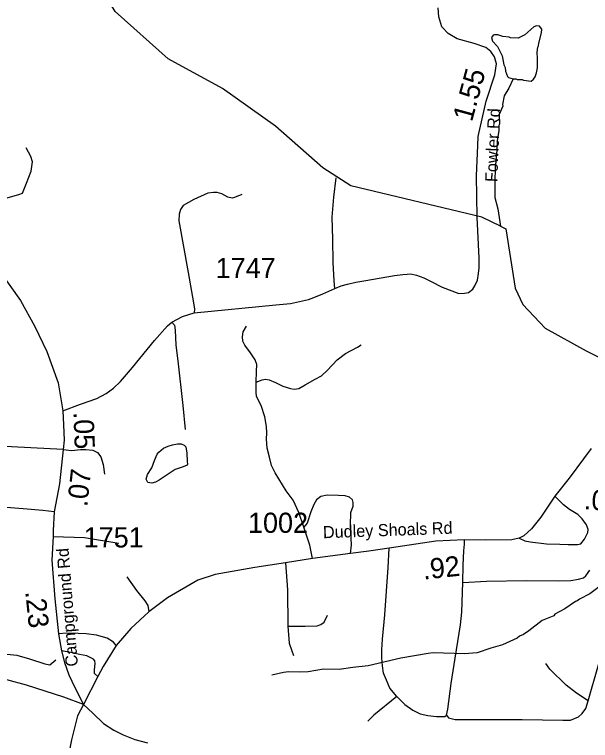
# Model space of a CAD drawing. Extents: x 1159738 to 1321356, y 736314 to 882035.
# Drawn here: x 1285565 to 1289132, y 769352 to 773849 of the extents above; entities that cross this region are included whole.
import ezdxf

# ---------------------------------------------------------------- set-up
doc = ezdxf.new("R2010")
doc.units = 0
for name, color, linetype in [('Exist Hydrographic Creek Single Shore', 7, 'Continuous'), ('Exist Hydrographic Misc Water Feature', 7, 'Continuous'), ('Exist Road Non-System Type 51', 7, 'Continuous'), ('Exist Road Secondary Mileage Hundredths English Label', 7, 'Continuous'), ('Exist Road Secondary Type 41 Attributed', 7, 'Continuous'), ('Exist Road Secondary Type 51 Attributed', 7, 'Continuous'), ('Exist Road Secondary Type 51 Label', 7, 'Continuous'), ('Exist Road Secondary Type 51 Number Label', 7, 'Continuous')]:
    doc.layers.add(name, color=color, linetype=linetype)

msp = doc.modelspace()

# ---------------------------------------------------------------- linework, layer by layer
at = {"layer": 'Exist Hydrographic Creek Single Shore'}
for points in [[(1288576.1, 772538.5), (1288459.6, 772593.4), (1287647.6, 772787), (1287475.6, 772898.8), (1287181.6, 773157.4), (1286853.6, 773390.5), (1286516.6, 773574.6), (1286189.6, 773866.7), (1285973.6, 774222.3), (1285936.6, 774423.3), (1285950.6, 774639.7), (1286006.6, 774878.1), (1286014.6, 775203), (1285992.5, 775328.1), (1285993.6, 775728.5), (1285970.6, 775798), (1285968.6, 776047.5)], [(1288576.1, 772538.5), (1288608.6, 772521.5), (1288665.6, 772152.7), (1288713.7, 772053.2), (1288851.7, 771906.1), (1289106.7, 771766.4), (1289389.2, 771622.9), (1290122.4, 771186), (1290666.7, 771104.7), (1291092.7, 771125.7), (1291324.7, 771204.6), (1291765.7, 771394.5), (1292264.7, 771397.8), (1292325.7, 771439.1), (1292603.7, 771548.4), (1292824.7, 771708.1), (1293157.7, 772026.4), (1293334.6, 772121.3), (1293566.6, 772149.2), (1293635.8, 772103.7)]]:
    msp.add_lwpolyline(points, dxfattribs=at)
at = {"layer": 'Exist Hydrographic Misc Water Feature'}
for points in [[(1288654.4, 773451), (1288669.6, 773451), (1288677.5, 773446.8), (1288709.5, 773445.9), (1288717.4, 773441.6), (1288765.3, 773436.3), (1288779.5, 773447.9), (1288790, 773463.6), (1288798.7, 773487.3), (1288803.5, 773519.2), (1288805, 773575.1), (1288802.2, 773615.2), (1288807.1, 773647.1), (1288811.3, 773654.9), (1288811.7, 773670.9), (1288829.5, 773734.4), (1288830.2, 773758.3), (1288816.6, 773776.7), (1288798.7, 773779.3), (1288782.5, 773771.7), (1288725.2, 773723.4), (1288684.6, 773702.5), (1288636.6, 773703.9), (1288628.7, 773708.2), (1288588.8, 773713.3), (1288559.1, 773722.2), (1288537.1, 773722.8), (1288529, 773721), (1288518.6, 773705.3), (1288526, 773683.1), (1288557.1, 773650.2), (1288585.5, 773593.4), (1288596, 773537.1), (1288603.5, 773520.9), (1288606.9, 773496.8), (1288617.9, 773464.5), (1288623.8, 773458.4), (1288654.4, 773451)], [(1288654.4, 773451), (1288625.9, 773392.3), (1288598.7, 773345.1), (1288588, 773291), (1288588.9, 773281.4), (1288567.5, 773230), (1288569.7, 773169.9), (1288565.5, 773162.1), (1288564.7, 773130.1), (1288554.9, 773066.4), (1288553.1, 773002.5), (1288548.5, 772978.6), (1288547.2, 772930.7), (1288542.7, 772914.8), (1288539.4, 772794.9), (1288541.1, 772714.9), (1288558.8, 772645.9), (1288576.1, 772538.5)], [(1286460.1, 771138.5), (1286487.9, 771162.1), (1286517.2, 771174), (1286543.6, 771183), (1286573.8, 771189), (1286598.1, 771188.4), (1286616.3, 771182.1), (1286626.7, 771171.2), (1286631.6, 771132.3), (1286635.2, 771080.8), (1286636.7, 771064.3), (1286633.6, 771057.6), (1286610.1, 771046.5), (1286561.2, 771029.4), (1286528.7, 771008.9), (1286492.2, 770984.6), (1286460.7, 770964.1), (1286439, 770952), (1286415.6, 770944.9), (1286390.6, 770950.4), (1286380.3, 770970), (1286389.7, 770999.8), (1286415.1, 771039.9), (1286431.7, 771086.9), (1286448.2, 771125.3), (1286460.1, 771138.5)], [(1289227.2, 770333.8), (1289129.2, 770260.6), (1289064.2, 770226.4), (1289047.9, 770214.9), (1289039.9, 770213.1), (1288974.6, 770167), (1288912.7, 770134), (1288905.4, 770125), (1288832.5, 770095.1), (1288750.8, 770031.5), (1288718.1, 770008.4), (1288693.8, 769997.1), (1288677.5, 769985.6), (1288588.3, 769944.2), (1288515.7, 769924.2), (1288430.9, 769894.7), (1288352.4, 769887.8), (1288158.8, 769894.5), (1288126.7, 769891.4), (1287957.9, 769862.3), (1287755.6, 769815), (1287660.2, 769804.8), (1287575.9, 769791.2), (1287479.9, 769794), (1287383.4, 769776.7), (1287327.3, 769774.3), (1287263.4, 769776.2), (1287231.3, 769773.1), (1287158.8, 769757.2)]]:
    msp.add_lwpolyline(points, dxfattribs=at)
at = {"layer": 'Exist Road Non-System Type 51'}
for points in [[(1285254.2, 772625.4), (1285337.5, 772655.7), (1285483, 772703.5), (1285592.2, 772733.1), (1285614.9, 772742.2), (1285639.9, 772803.7), (1285669.5, 772878.8), (1285676.3, 772935.6), (1285667.2, 772969.8), (1285637.7, 773022.1)], [(1287550.1, 772152.1), (1287545.4, 772199.8), (1287539.6, 772313.1), (1287536.2, 772457.7), (1287532.7, 772594.1), (1287543.1, 772717.9), (1287558.1, 772837.6)], [(1286973.8, 772733.6), (1286928.8, 772715.5), (1286913, 772712.1), (1286887.1, 772716.6), (1286849.9, 772738.1), (1286820.6, 772745.9), (1286797, 772747.1), (1286762.1, 772741.4), (1286675.4, 772703.1), (1286610, 772665.9), (1286593.1, 772641.1), (1286584.1, 772611.8), (1286583, 772571.2), (1286641.6, 772251.1), (1286667.4, 772097.6), (1286679.8, 772025.4), (1286678.7, 772001.5)], [(1286540.3, 771942.8), (1286556.8, 771925.3), (1286559.9, 771894.3), (1286565.1, 771801.4), (1286576.4, 771703.3)], [(1287358.1, 770674), (1287326.6, 770764.2), (1287291.7, 770839.7), (1287247.8, 770898.3), (1287179.1, 771008.8), (1287157.9, 771054.6), (1287144.4, 771106.4), (1287130.8, 771161.6), (1287126.5, 771218.6), (1287127.6, 771256.9), (1287126.5, 771296.3), (1287116.4, 771356.1), (1287093.8, 771427.1), (1287064.6, 771482.3), (1287062.3, 771509.3), (1287062.3, 771571.9), (1287063.4, 771637.3), (1287066.8, 771680.1), (1287055.5, 771710.6), (1287027.4, 771753.4), (1286992.5, 771800.7), (1286980.1, 771825.5), (1286977.8, 771851.5), (1286982.3, 771883), (1287002.6, 771917.5)], [(1287062.3, 771571.9), (1287099.2, 771586.4), (1287120.6, 771589.7), (1287143.1, 771585.2), (1287181.4, 771568.3), (1287227.6, 771546.9), (1287273.7, 771532.3), (1287296.3, 771528.9), (1287325.5, 771531.1), (1287365, 771554.8), (1287426.9, 771590.9), (1287466.3, 771611.2), (1287504.6, 771645), (1287564.3, 771709.2), (1287615, 771748.7), (1287689.3, 771788.1), (1287711.9, 771801.6)], [(1286576.4, 771703.3), (1286608.4, 771427.2), (1286622.8, 771278.2)], [(1285867.2, 771153.3), (1285920.5, 771148.5), (1285974.2, 771154.7), (1286007.2, 771154.7), (1286050.5, 771150.5), (1286079.4, 771136.1), (1286100, 771109.2), (1286114.5, 771061.7), (1286122.7, 771001.9)], [(1287646.2, 770510.1), (1287652, 770564.7), (1287646.4, 770686.4), (1287648.6, 770764.2), (1287662.2, 770802.5), (1287663.3, 770825), (1287657.7, 770843.1), (1287640.8, 770858.9), (1287612.6, 770867.9), (1287570.9, 770870.1), (1287501.1, 770872.4), (1287461.7, 770862.2), (1287435.8, 770843.1), (1287418.9, 770813.8), (1287399.7, 770767.6), (1287378.3, 770698.8), (1287358.1, 770674)], [(1288691.4, 770605.4), (1288725.2, 770588.5), (1288757.9, 770582.9), (1288859.2, 770570.5), (1288942.6, 770568.2), (1288994.4, 770564.8), (1289051.8, 770564.8), (1289072.1, 770570.5), (1289095.7, 770599.8), (1289116, 770639.2), (1289118.3, 770658.4), (1289107, 770687.7), (1289080, 770723.8), (1289054.1, 770750.8), (1289003.4, 770782.4), (1288966.2, 770810.6), (1288912.2, 770864.7)], [(1287411, 770479.1), (1287394.2, 770562.5), (1287358.1, 770674)], [(1285805.4, 770615.9), (1285998.9, 770609.5), (1286212, 770574.1)], [(1288342.9, 770331.1), (1288345, 770437.9), (1288348.3, 770526.9), (1288352.8, 770568.6), (1288352.8, 770594.5)], [(1287932.4, 769625.2), (1287890.7, 769676.6), (1287868.2, 769726.4), (1287850.5, 769769.8), (1287844.1, 769814.7), (1287839.3, 769862.9), (1287839.3, 769912.7), (1287844.1, 769978.6), (1287859, 770129.4), (1287880.4, 770423.6), (1287884.9, 770543.6)], [(1287244.5, 770451.5), (1287255.7, 770284.9), (1287259.1, 770060.8)], [(1288342.9, 770331.1), (1288489.1, 770337.8), (1288734.6, 770342.4), (1288931.7, 770341.2), (1289011.2, 770343.4), (1289058.6, 770350.2), (1289090.1, 770360.3), (1289104.7, 770372.7), (1289128.4, 770406.6)], [(1286260.7, 770364.9), (1286320.3, 770280.6), (1286373.3, 770216.2), (1286390.4, 770188.7), (1286397.2, 770149.2)], [(1287932.4, 769625.2), (1287982.2, 769575.4), (1288031.9, 769540.1), (1288078.5, 769516), (1288125, 769506.3), (1288178, 769499.9), (1288231, 769499.9), (1288240.6, 769509.5), (1288248.6, 769546.5), (1288269.5, 769703.9), (1288293.6, 769861.3), (1288328.2, 770068.5), (1288335, 770147.4), (1288342.9, 770331.1)], [(1287259.1, 770060.8), (1287366.1, 770060.8), (1287439.3, 770063), (1287463, 770069.8), (1287482.1, 770085.6), (1287504.6, 770127.3)], [(1287259.1, 770060.8), (1287267, 769954.8), (1287282.8, 769907.5), (1287294, 769878.2)], [(1289119, 769598), (1289182.7, 769821.4), (1289237.1, 770019), (1289253.1, 770063.3)], [(1286195.1, 769939.6), (1286179.1, 769961.7), (1286139.8, 769984.7), (1286073.8, 770003.3), (1286009.8, 770011.5), (1285960.3, 770013.6), (1285890.1, 770015.6), (1285838.5, 770011.5)], [(1285119.7, 769902.4), (1285198.4, 769904.9), (1285362.9, 769899.1), (1285477.5, 769891.6), (1285579.7, 769880), (1285657.8, 769857.5), (1285752.2, 769825.9), (1285783.8, 769821), (1285822, 769850.9)], [(1286082, 769747.2), (1286061.4, 769765.8), (1286061.4, 769788.5), (1286065.5, 769827.8), (1286063.4, 769844.3), (1286055.2, 769854.6), (1286013.9, 769875.2), (1285968.5, 769883.5), (1285914.9, 769895.9), (1285857.1, 769906.2)], [(1289119, 769598), (1289046.3, 769644.1), (1288982.6, 769695.5), (1288881.6, 769793), (1288856.8, 769828.5)], [(1287932.4, 769625.2), (1287791.2, 769507.9), (1287752.6, 769471)], [(1288240.6, 769509.5), (1288252.7, 769491.6), (1288293.5, 769482.8), (1288709.8, 769481), (1288961.3, 769477.5), (1289009.1, 769477.5), (1289058.7, 769498.7), (1289081.8, 769520), (1289103, 769550.1), (1289119, 769598)]]:
    msp.add_lwpolyline(points, dxfattribs=at)
at = {"layer": 'Exist Road Secondary Type 41 Attributed'}
msp.add_lwpolyline([(1285811.6, 770768.1), (1285741.4, 770776.3), (1285619.7, 770786.7), (1285489.7, 770797), (1285308.1, 770807.3), (1285207, 770813.5), (1285075, 770825.9), (1284650.8, 770859), (1284392.9, 770875.5), (1284130.8, 770892), (1283931.8, 770908.3), (1283913.4, 770909.5)], dxfattribs=at)
at = {"layer": 'Exist Road Secondary Type 51 Attributed'}
for points in [[(1284969.5, 776158.4), (1284973.7, 776037.5), (1284967.5, 775729.8), (1284951, 775330.5), (1284946.9, 775190.1), (1284942.7, 774870.1), (1284936.5, 774532.8), (1284948, 774305.8), (1284955.1, 774121.9), (1284956.6, 773939.8), (1284948.9, 773598.9), (1284961.3, 773427.5), (1284975.7, 773344.9), (1285021.1, 773202.5), (1285138.6, 772860.8), (1285254.2, 772625.4), (1285320.2, 772507.7), (1285457.9, 772277.8), (1285602.4, 772077.6), (1285691.1, 771916.5), (1285765.4, 771761.6), (1285835.5, 771566.5), (1285864.4, 771394.3)], [(1286512.2, 771920.6), (1286540.3, 771942.8), (1286605.3, 771977.9), (1286678.7, 772001.5), (1287184.1, 772050.7), (1287274.9, 772058.3), (1287386.6, 772083.3), (1287419.9, 772095.7), (1287474.4, 772118.7), (1287550.1, 772152.1), (1287588.4, 772167.3), (1287626.7, 772178.6), (1287680, 772190), (1287741.2, 772200.3), (1287917.9, 772232.8), (1287970, 772238.9), (1287998, 772240.3), (1288019.8, 772242), (1288055.7, 772233.3), (1288100.8, 772218.1), (1288144.8, 772194.9), (1288214.2, 772158.9), (1288317, 772120.3), (1288351.6, 772122.2), (1288376.4, 772127.8), (1288403.5, 772147), (1288417, 772168.4), (1288432.7, 772202.6), (1288438.4, 772245.1), (1288443, 772279.8), (1288443, 772338.9), (1288430.1, 772593.5), (1288426.3, 772849.4), (1288434.3, 773036.8), (1288437.4, 773092.8), (1288485.4, 773312.3), (1288540.8, 773474.5), (1288549.8, 773543.3), (1288537.4, 773587.2), (1288516, 773618.8), (1288484.5, 773644.7), (1288412.4, 773668.4), (1288307.7, 773698.8), (1288251.4, 773730.4), (1288212.2, 773772.6), (1288193.1, 773833.5), (1288188.6, 773889.8)], [(1285864.4, 771394.3), (1285973, 771434.6), (1286074.7, 771470.5), (1286132.5, 771501.4), (1286177.9, 771534.5), (1286221.2, 771575.8), (1286297, 771662.8), (1286433.2, 771830.1), (1286512.2, 771920.6)], [(1285864.4, 771394.3), (1285868.6, 771307.5), (1285872.4, 771211.3), (1285867.2, 771153.3)], [(1285867.2, 771153.3), (1285182.4, 771188.4), (1284574.5, 771227.8), (1284415.1, 771243.3), (1284272.6, 771252.6), (1284077.2, 771268.3), (1283988.6, 771288.6), (1283882.8, 771307.2), (1283764.1, 771319.1), (1283436.7, 771341.5)], [(1285867.2, 771153.3), (1285844.6, 770941.5), (1285811.6, 770768.1)], [(1289136.5, 771161.4), (1289000.3, 770977.6), (1288912.2, 770864.7), (1288825.3, 770735.2), (1288768, 770662.9), (1288720.1, 770619.6), (1288691.4, 770605.4), (1288645.8, 770594.8), (1288480.8, 770592.7), (1288352.8, 770594.5), (1288174.9, 770585.5), (1287884.9, 770543.6), (1287759.7, 770524.5), (1287646.2, 770510.1), (1287411, 770479.1), (1287244.5, 770451.5), (1287053.4, 770423.9), (1286807.9, 770380.5), (1286700.6, 770345.4), (1286512.8, 770236), (1286397.2, 770149.2), (1286285.8, 770046), (1286195.1, 769939.6), (1286115, 769809.2), (1286082, 769747.2), (1285993.6, 769573.9)], [(1285811.6, 770768.1), (1285805.4, 770653.1), (1285805.4, 770615.9), (1285797.2, 770469.3), (1285815.7, 770229.8), (1285838.5, 770011.5), (1285857.1, 769906.2), (1285874, 769834.1), (1285902.3, 769759.3), (1285939.5, 769679.5), (1285993.6, 769573.9)], [(1285993.6, 769573.9), (1285870.9, 769619.8), (1285639.1, 769693.8), (1285517.8, 769727)], [(1285993.6, 769573.9), (1285956.4, 769505.1), (1285917.5, 769355.5), (1285872.4, 769122.5), (1285810.9, 768781.9), (1285761.3, 768517.2), (1285725.3, 768312.3), (1285651.6, 767879.2), (1285608.5, 767663.3)], [(1285993.6, 769573.9), (1286050.2, 769520.1), (1286116.5, 769456.2), (1286181.1, 769415.3), (1286238.7, 769387.3), (1286310.6, 769357.4), (1286389.5, 769337.4)]]:
    msp.add_lwpolyline(points, dxfattribs=at)

# ---------------------------------------------------------------- texts
at = {"layer": 'Exist Road Secondary Mileage Hundredths English Label'}
for s, rotation, p in [('1.55', 74.7498, (1288398.2, 773179.4)), ('.05', 272.2961, (1285929.8, 771386)), ('.07', 83.9043, (1286015.4, 770795.8)), ('.02', 356.2369, (1289088.9, 770784.5)), ('.92', 6.0317, (1288098.7, 770348.3)), ('.23', 275.9643, (1285631.4, 770273.9))]:
    msp.add_text(s, height=125, rotation=rotation, dxfattribs=at).set_placement(p)
at = {"layer": 'Exist Road Secondary Type 51 Label'}
for s, rotation, p in [('Fowler Rd', 87.6686, (1288554.6, 772809.8)), ('Dudley Shoals Rd', 2.0088, (1287476.8, 770604.4)), ('Campground Rd', 94.6051, (1285958.4, 769812.8))]:
    msp.add_text(s, height=75, rotation=rotation, dxfattribs=at).set_placement(p)
at = {"layer": 'Exist Road Secondary Type 51 Number Label'}
for s, p in [('1747', (1286811, 772216.3)), ('1002', (1287011.4, 770637.9)), ('1751', (1285993.6, 770547.6))]:
    msp.add_text(s, height=125, dxfattribs=at).set_placement(p)

doc.saveas('drawing.dxf')
